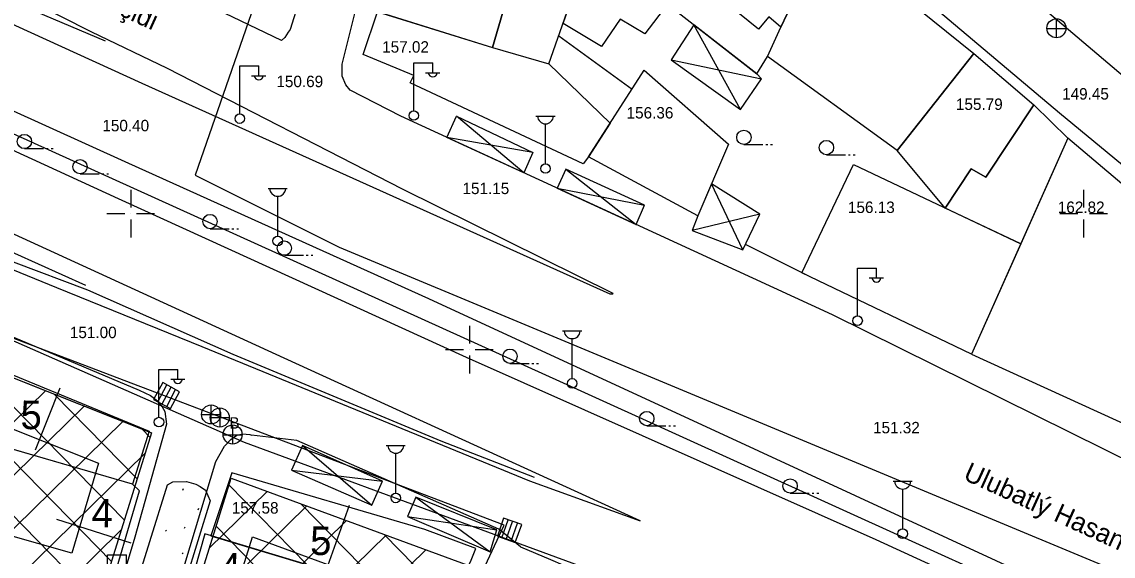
# Model space of a CAD drawing. Extents: x 419677 to 421689, y 4450851 to 4452923.
# Drawn here: x 420488.6 to 420603.1, y 4451864.1 to 4451920.1 of the extents above; entities that cross this region are included whole.
import ezdxf

# ---------------------------------------------------------------- set-up
doc = ezdxf.new("R2010")
doc.units = 0
for name, color, linetype in [('AA_HH', 7, 'Continuous'), ('Level 15', 7, 'Continuous'), ('Level 20', 7, 'Continuous'), ('Level 27', 7, 'Continuous'), ('Level 34', 7, 'Continuous'), ('Level 41', 7, 'Continuous'), ('Level 62', 7, 'Continuous'), ('Level 9', 7, 'Continuous'), ('MULKIYET SINIRI', 7, 'Continuous')]:
    doc.layers.add(name, color=color, linetype=linetype)

msp = doc.modelspace()

# ---------------------------------------------------------------- linework, layer by layer
at = {"layer": 'AA_HH'}
for p, q in [((420597.15, 4451918.43), (420597.15, 4451920.43)), ((420563.98, 4451910.92), (420559.1, 4451919.81)), ((420596.13, 4451919.42), (420598.13, 4451919.42)), ((420529.7, 4451910.8), (420529.7, 4451915.8)), ((420529.7, 4451915.8), (420531.7, 4451915.8)), ((420531.7, 4451914.8), (420531.7, 4451915.8)), ((420556.7, 4451916.11), (420566.18, 4451914.13)), ((420511.44, 4451910.49), (420511.44, 4451915.49)), ((420511.44, 4451915.49), (420513.44, 4451915.49)), ((420513.44, 4451914.49), (420513.44, 4451915.49)), ((420530.94, 4451914.76), (420532.44, 4451914.76)), ((420512.68, 4451914.45), (420514.18, 4451914.45)), ((420541.25, 4451904.28), (420534.18, 4451910.21)), ((420542.53, 4451910.22), (420544.53, 4451910.22)), ((420543.53, 4451905.22), (420543.53, 4451909.41)), ((420542.19, 4451906.41), (420533.18, 4451907.99)), ((420488.85, 4451906.81), (420490.85, 4451906.81)), ((420491.15, 4451906.81), (420491.35, 4451906.81)), ((420491.65, 4451906.81), (420491.85, 4451906.81)), ((420564.35, 4451907.24), (420566.35, 4451907.24)), ((420566.65, 4451907.24), (420566.85, 4451907.24)), ((420567.15, 4451907.24), (420567.35, 4451907.24)), ((420573.01, 4451906.17), (420575.01, 4451906.17)), ((420575.31, 4451906.17), (420575.51, 4451906.17)), ((420575.81, 4451906.17), (420576.01, 4451906.17)), ((420545.66, 4451904.66), (420553.06, 4451898.85)), ((420494.69, 4451904.16), (420496.69, 4451904.16)), ((420496.99, 4451904.16), (420497.19, 4451904.16)), ((420497.49, 4451904.16), (420497.69, 4451904.16)), ((420564.23, 4451896.18), (420560.94, 4451903.11)), ((420500, 4451902.5), (420500, 4451900.63)), ((420514.43, 4451902.62), (420516.43, 4451902.62)), ((420544.76, 4451902.66), (420553.91, 4451900.88)), ((420600, 4451902.5), (420600, 4451900.63)), ((420515.43, 4451897.62), (420515.43, 4451901.81)), ((420497.5, 4451900), (420499.38, 4451900)), ((420500, 4451900), (420500, 4451900)), ((420500.62, 4451900), (420502.5, 4451900)), ((420566.02, 4451899.94), (420558.92, 4451898.22)), ((420597.5, 4451900), (420599.38, 4451900)), ((420600, 4451900), (420600, 4451900)), ((420600.62, 4451900), (420602.5, 4451900)), ((420500, 4451899.38), (420500, 4451897.5)), ((420600, 4451899.38), (420600, 4451897.5)), ((420508.33, 4451898.41), (420510.33, 4451898.41)), ((420510.63, 4451898.41), (420510.83, 4451898.41)), ((420511.13, 4451898.41), (420511.33, 4451898.41)), ((420516.13, 4451895.62), (420518.13, 4451895.62)), ((420518.43, 4451895.62), (420518.63, 4451895.62)), ((420518.93, 4451895.62), (420519.13, 4451895.62)), ((420576.26, 4451889.28), (420576.26, 4451894.28)), ((420576.26, 4451894.28), (420578.26, 4451894.28)), ((420578.26, 4451893.28), (420578.26, 4451894.28)), ((420577.5, 4451893.24), (420579, 4451893.24)), ((420535.54, 4451888.23), (420535.54, 4451886.36)), ((420545.33, 4451887.69), (420547.33, 4451887.69)), ((420546.33, 4451882.68), (420546.33, 4451886.88)), ((420533.04, 4451885.73), (420534.91, 4451885.73)), ((420535.54, 4451885.73), (420535.54, 4451885.73)), ((420535.54, 4451885.11), (420535.54, 4451883.23)), ((420536.16, 4451885.73), (420538.04, 4451885.73)), ((420502.96, 4451878.65), (420502.96, 4451883.65)), ((420502.96, 4451883.65), (420504.96, 4451883.65)), ((420504.96, 4451882.65), (420504.96, 4451883.65)), ((420539.8, 4451884.28), (420541.8, 4451884.28)), ((420542.1, 4451884.28), (420542.3, 4451884.28)), ((420542.6, 4451884.28), (420542.8, 4451884.28)), ((420504.2, 4451882.61), (420505.7, 4451882.61)), ((420503.36, 4451882.26), (420502.41, 4451880.49)), ((420503.36, 4451882.26), (420502.41, 4451880.49)), ((420502.86, 4451880.26), (420503.8, 4451882.02)), ((420503.29, 4451880.02), (420504.24, 4451881.79)), ((420505.12, 4451881.31), (420503.36, 4451882.26)), ((420505.12, 4451881.31), (420503.36, 4451882.26)), ((420503.78, 4451879.76), (420504.72, 4451881.53)), ((420504.18, 4451879.55), (420505.12, 4451881.31)), ((420504.18, 4451879.55), (420505.12, 4451881.31)), ((420502.41, 4451880.49), (420504.18, 4451879.55)), ((420502.41, 4451880.49), (420504.18, 4451879.55)), ((420508.45, 4451877.91), (420508.45, 4451879.91)), ((420509.35, 4451879.6), (420509.35, 4451877.6)), ((420507.43, 4451878.9), (420509.43, 4451878.9)), ((420508.35, 4451878.6), (420510.35, 4451878.6)), ((420509.7, 4451876.8), (420511.7, 4451876.8)), ((420510.72, 4451875.81), (420510.72, 4451877.81)), ((420554.16, 4451877.74), (420556.16, 4451877.74)), ((420556.46, 4451877.74), (420556.66, 4451877.74)), ((420556.96, 4451877.74), (420557.16, 4451877.74)), ((420518.03, 4451875.67), (420525.32, 4451869.42)), ((420526.82, 4451875.66), (420528.82, 4451875.66)), ((420527.82, 4451870.66), (420527.82, 4451874.86)), ((420516.89, 4451873.07), (420526.41, 4451871.93)), ((420580.01, 4451871.91), (420582.01, 4451871.91)), ((420581.01, 4451866.91), (420581.01, 4451871.1)), ((420529.91, 4451870.25), (420537.72, 4451864.49)), ((420569.2, 4451870.67), (420571.2, 4451870.67)), ((420571.5, 4451870.67), (420571.7, 4451870.67)), ((420572, 4451870.67), (420572.2, 4451870.67)), ((420529.06, 4451868.22), (420538.44, 4451866.81)), ((420539.14, 4451868.03), (420538.48, 4451866.14)), ((420539.14, 4451868.03), (420538.48, 4451866.14)), ((420538.95, 4451865.97), (420539.62, 4451867.86)), ((420541.03, 4451867.36), (420539.14, 4451868.03)), ((420541.03, 4451867.36), (420539.14, 4451868.03)), ((420539.42, 4451865.81), (420540.08, 4451867.69)), ((420539.94, 4451865.63), (420540.6, 4451867.51)), ((420540.36, 4451865.47), (420541.03, 4451867.36)), ((420540.36, 4451865.47), (420541.03, 4451867.36)), ((420538.48, 4451866.14), (420540.36, 4451865.47)), ((420538.48, 4451866.14), (420540.36, 4451865.47)), ((420497.57, 4451859.18), (420497.57, 4451864.18)), ((420497.57, 4451864.18), (420499.57, 4451864.18)), ((420499.57, 4451863.18), (420499.57, 4451864.18))]:
    msp.add_line(p, q, dxfattribs=at)
for points in [[(420497.35, 4451918.07), (420480.96, 4451925.06), (420460.15, 4451935.14), (420426.28, 4451950.92), (420396.3, 4451964.21), (420364.7, 4451978.35), (420337.47, 4451990.92), (420308.2, 4452004.29), (420278.59, 4452017.7), (420262.18, 4452025)], [(420259.33, 4452014.64), (420280.22, 4452005.26), (420315.32, 4451989.25), (420354.97, 4451971.46), (420390.5, 4451955.26), (420429.83, 4451937.11), (420466.07, 4451920.58), (420499.77, 4451905.27), (420531.24, 4451891.08), (420565.87, 4451875.12), (420595.86, 4451861.26), (420627.8, 4451847.07), (420654.75, 4451834.56), (420682.49, 4451822.25), (420700.93, 4451813.81)], [(420700.9, 4451811.3), (420693, 4451814.98), (420625.14, 4451845.99), (420547.66, 4451881.2), (420485.39, 4451909.38), (420427.57, 4451935.68), (420374.1, 4451960.33), (420319.62, 4451984.95), (420258.82, 4452012.96)], [(420700.89, 4451809.68), (420676.8, 4451820.65), (420625.95, 4451843.86), (420578.24, 4451865.75), (420535.25, 4451884.9), (420498.71, 4451901.55), (420441.8, 4451927.72), (420408.26, 4451942.85), (420377.7, 4451956.94), (420326.55, 4451980.13), (420287.45, 4451998.07), (420268.2, 4452007.01), (420258.27, 4452011.32)], [(420254.63, 4452002.39), (420271.04, 4451994.79), (420291.49, 4451985.31), (420303.5, 4451979.81), (420326.16, 4451969.52), (420347.57, 4451959.92), (420369, 4451949.74), (420385.17, 4451942.52), (420400.51, 4451935.41), (420415.08, 4451929), (420436.56, 4451919.23), (420459.52, 4451908.62), (420480.31, 4451899.21), (420495.26, 4451892.49)], [(420241.05, 4451984.94), (420251.75, 4451983.62), (420261.35, 4451981.76), (420270.41, 4451979.55), (420279.86, 4451976.73), (420292.05, 4451972.31), (420315.3, 4451962.99), (420332.48, 4451956.18), (420346.93, 4451950.61), (420367.71, 4451942.21), (420387.74, 4451934.4), (420406.54, 4451927.02), (420425.96, 4451919.32), (420444.48, 4451912.19), (420464.01, 4451904.22), (420479.84, 4451897.87), (420495.48, 4451891.99), (420510.73, 4451885.25), (420532.56, 4451876.17), (420542.35, 4451872.34)], [(420427.22, 4451977.71), (420459.27, 4451970.36), (420512.66, 4451954.65), (420526.27, 4451950.8), (420526.57, 4451950.7), (420526.6, 4451950.7), (420516.73, 4451919.31), (420516.53, 4451919.02), (420516.18, 4451918.48), (420515.83, 4451918.16), (420483.39, 4451933.71), (420429.69, 4451961.15), (420429.34, 4451961.44), (420426.34, 4451968.95)], [(420556.73, 4451944.95), (420597.45, 4451910.58), (420619.88, 4451892.07), (420628.5, 4451884.75), (420633.37, 4451880.78), (420634.01, 4451879.84), (420634.23, 4451878.55), (420633.8, 4451875.98), (420632.88, 4451873.41), (420631.2, 4451870.07), (420629.53, 4451867.96), (420628.04, 4451866.32), (420626.38, 4451865.29), (420625.21, 4451864.82), (420624.17, 4451864.68), (420623.53, 4451864.68), (420573.65, 4451889.38), (420528.36, 4451910.21), (420523.02, 4451912.95), (420522.58, 4451913.52), (420522.19, 4451914.42), (420522.21, 4451915.66), (420524.59, 4451925.35)], [(420472.62, 4451926.74), (420501.17, 4451913.67), (420532.1, 4451899.76), (420550.28, 4451891.56), (420550.6, 4451891.58), (420550.63, 4451891.6), (420528.51, 4451902.54), (420503.87, 4451915.2), (420495.87, 4451919.07), (420471.19, 4451931.55)], [(420407.41, 4451926.13), (420438.97, 4451913.57), (420465.83, 4451903), (420492.21, 4451892.24), (420507.48, 4451886.04), (420541.85, 4451871.96), (420553.47, 4451867.75), (420516.11, 4451884.84), (420469.18, 4451906.35), (420425.67, 4451926.12)], [(420544.92, 4451918.66), (420552.61, 4451913.06)], [(420570.94, 4451893.55), (420564.5, 4451896.74)], [(420503.92, 4451822.81), (420495.02, 4451827.6), (420494.59, 4451828.44), (420501.97, 4451850.95), (420508.92, 4451874), (420509.86, 4451875.59), (420510.5, 4451876.29), (420511.14, 4451876.75), (420511.74, 4451876.88), (420512.5, 4451876.82), (420512.68, 4451876.74)], [(420540.89, 4451865.02), (420538.64, 4451866.89), (420517.43, 4451876.2), (420512.68, 4451876.74)], [(420540.89, 4451865.02), (420544.04, 4451863.71), (420555.71, 4451858.68), (420549.29, 4451843.3)]]:
    msp.add_lwpolyline(points, dxfattribs=at)
for points in [[(420599.9, 4451956.6), (420619.69, 4451952.08), (420620.67, 4451951.85), (420614.92, 4451930.11), (420610.46, 4451914.1), (420610.15, 4451913.71), (420609.28, 4451913.09), (420608.06, 4451912.7), (420606.7, 4451912.61), (420606.22, 4451912.67), (420575.23, 4451938.97), (420539.41, 4451969.69), (420537.13, 4451974.29), (420536.65, 4451976.28), (420536.38, 4451977.8), (420536.33, 4451978.28), (420536.49, 4451978.75), (420537.35, 4451979.15), (420540.37, 4451977.45), (420562.41, 4451967.53), (420578.44, 4451960.63), (420594.33, 4451957.78)], [(420572.88, 4451929.39), (420568.22, 4451919.56), (420566.95, 4451920.64), (420565.88, 4451919.35), (420553.75, 4451929.16), (420554.6, 4451930.36), (420552.19, 4451932.22), (420559.63, 4451940.73), (420561.2, 4451939.49), (420561.39, 4451939.69), (420571.14, 4451931.53), (420570.96, 4451931.17)], [(420524.52, 4451921.61), (420537.96, 4451917.42), (420541.46, 4451929.41), (420528.48, 4451933.45), (420528.07, 4451933.47)], [(420553.95, 4451918.84), (420551.38, 4451920.4), (420549.41, 4451917.54), (420545.37, 4451919.95), (420547.92, 4451927.21), (420550.72, 4451930.64), (420557.01, 4451925.54), (420555.22, 4451922.83), (420556.34, 4451921.95)], [(420543.87, 4451915.69), (420547.92, 4451927.21), (420541.46, 4451929.41), (420537.96, 4451917.42)], [(420588.47, 4451916.79), (420580.42, 4451906.63), (420566.84, 4451916.48), (420568.22, 4451919.56), (420572.88, 4451929.39)], [(420556.34, 4451921.95), (420565.72, 4451914.67), (420566.84, 4451916.48), (420568.22, 4451919.56), (420566.95, 4451920.64), (420565.88, 4451919.35), (420557.51, 4451926.13), (420557.01, 4451925.54), (420555.22, 4451922.83)], [(420543.87, 4451915.69), (420550.33, 4451909.49), (420548.05, 4451905.94), (420547.48, 4451905.23), (420529.32, 4451913.71), (420529.72, 4451914.49), (420524.41, 4451916.69), (420525.89, 4451921.18), (420537.96, 4451917.42)], [(420556.7, 4451916.11), (420563.98, 4451910.92), (420566.18, 4451914.13), (420565.72, 4451914.67), (420559.1, 4451919.81)], [(420588.47, 4451916.79), (420588.47, 4451916.79), (420594.77, 4451911.41), (420589.73, 4451903.81), (420588.19, 4451904.68), (420585.48, 4451900.57), (420580.42, 4451906.63)], [(420500.89, 4451881.46), (420502.07, 4451880.9), (420502.81, 4451880.35), (420503.31, 4451879.73), (420503.58, 4451879.22), (420503.75, 4451877.91), (420500.44, 4451866.06), (420489.98, 4451831.16), (420489.83, 4451830.93), (420489.68, 4451830.75), (420489.39, 4451830.56), (420460.28, 4451840.06), (420425.16, 4451851.77), (420396.01, 4451857.99), (420395.56, 4451858.21), (420406.07, 4451892.9), (420413.27, 4451914.4), (420413.55, 4451915), (420414.11, 4451914.96), (420435.77, 4451906.68), (420461.43, 4451896.87), (420486.38, 4451887.58)], [(420553.88, 4451915.04), (420562.73, 4451907.28), (420559.51, 4451899.77), (420548.05, 4451905.94)], [(420585.48, 4451900.57), (420588.19, 4451904.68), (420589.73, 4451903.81), (420594.77, 4451911.41), (420598.35, 4451907.92), (420593.41, 4451896.82)], [(420542.19, 4451906.41), (420541.25, 4451904.28), (420533.18, 4451907.99), (420534.18, 4451910.21)], [(420614.69, 4451894.09), (420598.35, 4451907.92), (420588.25, 4451885.24), (420611.39, 4451874.68), (420612.6, 4451882.14)], [(420545.66, 4451904.66), (420544.76, 4451902.66), (420553.06, 4451898.85), (420553.91, 4451900.88)], [(420575.84, 4451905.13), (420593.41, 4451896.82), (420588.25, 4451885.24), (420570.43, 4451893.79)], [(420564.23, 4451896.18), (420566.02, 4451899.94), (420560.94, 4451903.11), (420559.51, 4451899.77), (420558.92, 4451898.22)], [(420475.62, 4451888.02), (420501.95, 4451877.17), (420500.18, 4451871.61), (420473.11, 4451879.49)], [(420478.55, 4451877.9), (420474.96, 4451865.82), (420477.18, 4451865.09), (420497.54, 4451859.37), (420500.91, 4451870.91), (420500.18, 4451871.61)], [(420518.03, 4451875.67), (420516.89, 4451873.07), (420525.32, 4451869.42), (420526.41, 4451871.93)], [(420524.46, 4451861.36), (420532.98, 4451857.9), (420535.74, 4451863.65), (420536.22, 4451864.86), (420530.87, 4451866.84), (420510.62, 4451872.81), (420508.42, 4451866.19)], [(420529.91, 4451870.25), (420529.06, 4451868.22), (420537.72, 4451864.49), (420538.44, 4451866.81)], [(420503.45, 4451851.07), (420520.11, 4451846.46), (420524.46, 4451861.36), (420507.77, 4451866.39)]]:
    msp.add_lwpolyline(points, close=True, dxfattribs=at)
for centre, radius in [((420597.14, 4451919.44), 1), ((420511.45, 4451909.96), 0.5), ((420529.71, 4451910.28), 0.5), ((420488.85, 4451907.56), 0.75), ((420564.35, 4451907.99), 0.75), ((420573.01, 4451906.92), 0.75), ((420494.69, 4451904.91), 0.75), ((420543.53, 4451904.72), 0.5), ((420508.33, 4451899.16), 0.75), ((420515.43, 4451897.12), 0.5), ((420516.13, 4451896.37), 0.75), ((420576.28, 4451888.76), 0.5), ((420539.8, 4451885.03), 0.75), ((420546.33, 4451882.18), 0.5), ((420508.44, 4451878.92), 1), ((420509.35, 4451878.6), 1), ((420554.16, 4451878.49), 0.75), ((420502.97, 4451878.12), 0.5), ((420510.7, 4451876.82), 1), ((420569.2, 4451871.42), 0.75), ((420527.82, 4451870.16), 0.5), ((420581.01, 4451866.41), 0.5)]:
    msp.add_circle(centre, radius, dxfattribs=at)
for centre, radius, start, end in [((420531.7, 4451914.81), 0.474, 184.8384, 355.1464), ((420513.44, 4451914.49), 0.474, 184.8384, 355.1464), ((420543.53, 4451910.25), 0.837, 183.298, 356.9072), ((420515.43, 4451902.65), 0.837, 183.298, 356.9072), ((420578.26, 4451893.29), 0.474, 184.8384, 355.1464), ((420546.33, 4451887.71), 0.837, 183.298, 356.9072), ((420504.96, 4451882.65), 0.474, 184.8384, 355.1464), ((420527.82, 4451875.69), 0.837, 183.298, 356.9072), ((420581.01, 4451871.93), 0.837, 183.298, 356.9072)]:
    msp.add_arc(centre, radius, start, end, dxfattribs=at)
at = {"layer": 'Level 15'}
msp.add_lwpolyline([(420546.37, 4451834.89), (420545.09, 4451831.89), (420538.68, 4451831.78), (420534.31, 4451808.71), (420515.77, 4451817.14), (420539.21, 4451867.29), (420462.9, 4451896.33), (420453.73, 4451868.88), (420405.4, 4451887.47), (420414.13, 4451911.02)], dxfattribs=at)
msp.add_lwpolyline([(420546.37, 4451834.89), (420545.09, 4451831.89), (420538.68, 4451831.78), (420534.31, 4451808.71), (420515.77, 4451817.14), (420539.21, 4451867.29), (420462.9, 4451896.33), (420453.73, 4451868.88), (420405.4, 4451887.47), (420414.13, 4451911.02)], dxfattribs=at)
at = {"layer": 'Level 20'}
for p, q in [((420490.02, 4451875.21), (420492.59, 4451881.71)), ((420490.02, 4451875.21), (420492.59, 4451881.71)), ((420520.51, 4451862.54), (420522.98, 4451869.39)), ((420520.51, 4451862.54), (420522.98, 4451869.39)), ((420492.22, 4451867.95), (420500, 4451865.45)), ((420492.22, 4451867.95), (420500, 4451865.45))]:
    msp.add_line(p, q, dxfattribs=at)
for points in [[(420463.87, 4451887.16), (420473.8, 4451882.9), (420496.61, 4451873.82)], [(420463.87, 4451887.16), (420473.8, 4451882.9), (420496.61, 4451873.82)], [(420496.61, 4451873.82), (420493.81, 4451864.35), (420469.56, 4451871.27), (420460.18, 4451875.25)], [(420496.61, 4451873.82), (420493.81, 4451864.35), (420469.56, 4451871.27), (420460.18, 4451875.25)], [(420507.69, 4451849.65), (420512.8, 4451866.08)], [(420507.69, 4451849.65), (420512.8, 4451866.08)], [(420512.8, 4451866.08), (420529.53, 4451859.93)], [(420512.8, 4451866.08), (420529.53, 4451859.93)]]:
    msp.add_lwpolyline(points, dxfattribs=at)
at = {"layer": 'Level 27'}
for points in [[(420502.17, 4451876.98), (420496.71, 4451859.36), (420468.22, 4451867.49), (420455.28, 4451872.98), (420455.7, 4451874.32), (420425.75, 4451885.95), (420407.11, 4451893.19), (420414.09, 4451911.04)], [(420502.17, 4451876.98), (420496.71, 4451859.36), (420468.22, 4451867.49), (420455.28, 4451872.98), (420455.7, 4451874.32), (420425.75, 4451885.95), (420407.11, 4451893.19), (420414.09, 4451911.04)], [(420428.25, 4451906.53), (420433.07, 4451904.66), (420461.67, 4451893.55), (420475.71, 4451887.52), (420502.17, 4451876.98)], [(420428.25, 4451906.53), (420433.07, 4451904.66), (420461.67, 4451893.55), (420475.71, 4451887.52), (420502.17, 4451876.98)], [(420497.23, 4451827.71), (420500.14, 4451838.16), (420503.78, 4451850.56), (420510.53, 4451872.24)], [(420497.23, 4451827.71), (420500.14, 4451838.16), (420503.78, 4451850.56), (420510.53, 4451872.24)], [(420510.53, 4451872.24), (420535.39, 4451863.1), (420552.96, 4451856.65)], [(420510.53, 4451872.24), (420535.39, 4451863.1), (420552.96, 4451856.65)]]:
    msp.add_lwpolyline(points, dxfattribs=at)
at = {"layer": 'Level 34'}
for p, q in [((420496.33, 4451859.47), (420463.87, 4451892.61)), ((420496.33, 4451859.47), (420463.87, 4451892.61)), ((420497.99, 4451863.49), (420473.54, 4451888.45)), ((420497.99, 4451863.49), (420473.54, 4451888.45)), ((420499.34, 4451867.83), (420482.83, 4451884.69)), ((420499.34, 4451867.83), (420482.83, 4451884.69)), ((420474.91, 4451865.58), (420491.06, 4451881.41)), ((420474.91, 4451865.58), (420491.06, 4451881.41)), ((420500.68, 4451872.18), (420492.01, 4451881.03)), ((420500.68, 4451872.18), (420492.01, 4451881.03)), ((420479.33, 4451864.32), (420495.12, 4451879.79)), ((420479.33, 4451864.32), (420495.12, 4451879.79)), ((420483.76, 4451863.06), (420499.19, 4451878.17)), ((420483.76, 4451863.06), (420499.19, 4451878.17)), ((420502.03, 4451876.52), (420501.19, 4451877.37)), ((420502.03, 4451876.52), (420501.19, 4451877.37)), ((420488.18, 4451861.79), (420501.51, 4451874.85)), ((420488.18, 4451861.79), (420501.51, 4451874.85)), ((420541.77, 4451839.42), (420510.31, 4451871.53)), ((420541.77, 4451839.42), (420510.31, 4451871.53)), ((420508.24, 4451864.88), (420514.33, 4451870.85)), ((420508.24, 4451864.88), (420514.33, 4451870.85)), ((420505.73, 4451856.82), (420518.49, 4451869.32)), ((420505.73, 4451856.82), (420518.49, 4451869.32)), ((420544.92, 4451841.92), (420517.85, 4451869.55)), ((420544.92, 4451841.92), (420517.85, 4451869.55)), ((420503.27, 4451848.81), (420522.64, 4451867.79)), ((420503.27, 4451848.81), (420522.64, 4451867.79)), ((420492.61, 4451860.53), (420499.02, 4451866.81)), ((420492.61, 4451860.53), (420499.02, 4451866.81)), ((420533.12, 4451842.53), (420508.96, 4451867.2)), ((420533.12, 4451842.53), (420508.96, 4451867.2)), ((420500.95, 4451840.94), (420526.8, 4451866.26)), ((420500.95, 4451840.94), (420526.8, 4451866.26)), ((420546.67, 4451845.86), (420526.6, 4451866.33)), ((420546.67, 4451845.86), (420526.6, 4451866.33)), ((420498.75, 4451833.18), (420530.96, 4451864.73)), ((420498.75, 4451833.18), (420530.96, 4451864.73))]:
    msp.add_line(p, q, dxfattribs=at)
at = {"layer": 'Level 41'}
for p, q in [((420505.47, 4451870.98), (420505.54, 4451871.14)), ((420505.47, 4451870.98), (420505.54, 4451871.14)), ((420507.08, 4451868.92), (420507.15, 4451869.08)), ((420507.08, 4451868.92), (420507.15, 4451869.08)), ((420503.66, 4451866.77), (420503.73, 4451866.67)), ((420503.66, 4451866.77), (420503.73, 4451866.67)), ((420505.64, 4451866.98), (420505.71, 4451867.14)), ((420505.64, 4451866.98), (420505.71, 4451867.14)), ((420505.41, 4451864.39), (420505.48, 4451864.28)), ((420505.41, 4451864.39), (420505.48, 4451864.28))]:
    msp.add_line(p, q, dxfattribs=at)
at = {"layer": 'Level 62'}
msp.add_line((420508.34, 4451869.87), (420504.61, 4451857.75), dxfattribs=at)
msp.add_line((420508.34, 4451869.87), (420504.61, 4451857.75), dxfattribs=at)
for points in [[(420430.16, 4451910.08), (420434.52, 4451908.38), (420463.18, 4451897.25), (420477.24, 4451891.22), (420511.91, 4451876)], [(420430.16, 4451910.08), (420434.52, 4451908.38), (420463.18, 4451897.25), (420477.24, 4451891.22), (420511.91, 4451876)], [(420511.91, 4451876), (420536.77, 4451866.86), (420555.82, 4451859.86), (420572.82, 4451852.3), (420587.63, 4451845.7), (420598.39, 4451840.9), (420619, 4451831.88)], [(420511.91, 4451876), (420536.77, 4451866.86), (420555.82, 4451859.86), (420572.82, 4451852.3), (420587.63, 4451845.7), (420598.39, 4451840.9), (420619, 4451831.88)], [(420504.61, 4451857.75), (420503.95, 4451857.49), (420502.92, 4451857.36), (420502.02, 4451857.38), (420500.92, 4451858.29), (420500.16, 4451859.63), (420503.86, 4451871.53), (420504.42, 4451871.86), (420505.87, 4451871.89), (420506.84, 4451871.61), (420507.29, 4451871.35), (420507.85, 4451870.96), (420508.34, 4451869.87)], [(420504.61, 4451857.75), (420503.95, 4451857.49), (420502.92, 4451857.36), (420502.02, 4451857.38), (420500.92, 4451858.29), (420500.16, 4451859.63), (420503.86, 4451871.53), (420504.42, 4451871.86), (420505.87, 4451871.89), (420506.84, 4451871.61), (420507.29, 4451871.35), (420507.85, 4451870.96), (420508.34, 4451869.87)]]:
    msp.add_lwpolyline(points, dxfattribs=at)
at = {"layer": 'Level 9'}
for p, q in [((420529.43, 4451969.42), (420506.77, 4451904.03)), ((420529.43, 4451969.42), (420506.77, 4451904.03)), ((420506.77, 4451904.03), (420521.87, 4451896.46)), ((420506.77, 4451904.03), (420521.87, 4451896.46)), ((420521.87, 4451896.46), (420667.78, 4451835.69)), ((420521.87, 4451896.46), (420667.78, 4451835.69))]:
    msp.add_line(p, q, dxfattribs=at)
at = {"layer": 'MULKIYET SINIRI'}
msp.add_lwpolyline([(420455.28, 4451872.98), (420455.7, 4451874.32), (420461.55, 4451893.16), (420475.71, 4451887.52), (420501.77, 4451877.15), (420502.17, 4451876.98), (420496.71, 4451859.36), (420496.53, 4451859.42), (420468.22, 4451867.49)], close=True, dxfattribs=at)
msp.add_lwpolyline([(420455.28, 4451872.98), (420455.7, 4451874.32), (420461.55, 4451893.16), (420475.71, 4451887.52), (420501.77, 4451877.15), (420502.17, 4451876.98), (420496.71, 4451859.36), (420496.53, 4451859.42), (420468.22, 4451867.49)], close=True, dxfattribs=at)

# ---------------------------------------------------------------- texts
at = {"layer": 'AA_HH'}
for s, height, rotation, p in [('Gençosman Alt Geçidi', 2, 335.5067, (420478.1, 4451930.23)), ('150.69 ', 1.2, 0.0026, (420515.29, 4451913.26)), ('150.40 ', 1.2, 0.0026, (420497.03, 4451908.63)), ('151.15 ', 1.2, 0.0026, (420534.82, 4451902.04)), ('151.00 ', 1.2, 359.9981, (420493.62, 4451886.93)), ('151.32 ', 1.2, 0.0026, (420577.9, 4451876.94)), ('Ulubatlý Hasan Bulvarý', 2, 335.5067, (420587.26, 4451872.14))]:
    msp.add_text(s, height=height, rotation=rotation, dxfattribs=at).set_placement(p)
for s, p in [('157.02 ', (420526.39, 4451916.88)), ('149.45 ', (420597.74, 4451911.96)), ('156.36', (420552.04, 4451909.97)), ('155.79', (420586.6, 4451910.87)), ('156.13', (420575.27, 4451900.06)), ('162.82', (420597.29, 4451900.06)), ('B', (420510.35, 4451877.43)), ('157.58', (420510.61, 4451868.52))]:
    msp.add_text(s, height=1.2, dxfattribs=at).set_placement(p)
at = {"layer": 'Level 20'}
for s, p in [('5', (420488.43, 4451877.39)), ('5', (420488.43, 4451877.39)), ('4', (420495.89, 4451867.08)), ('4', (420495.89, 4451867.08)), ('5', (420518.82, 4451864.18)), ('5', (420518.82, 4451864.18)), ('4', (420509.32, 4451861.39)), ('4', (420509.32, 4451861.39))]:
    msp.add_text(s, height=3, rotation=359.4141, dxfattribs=at).set_placement(p)

doc.saveas('drawing.dxf')
